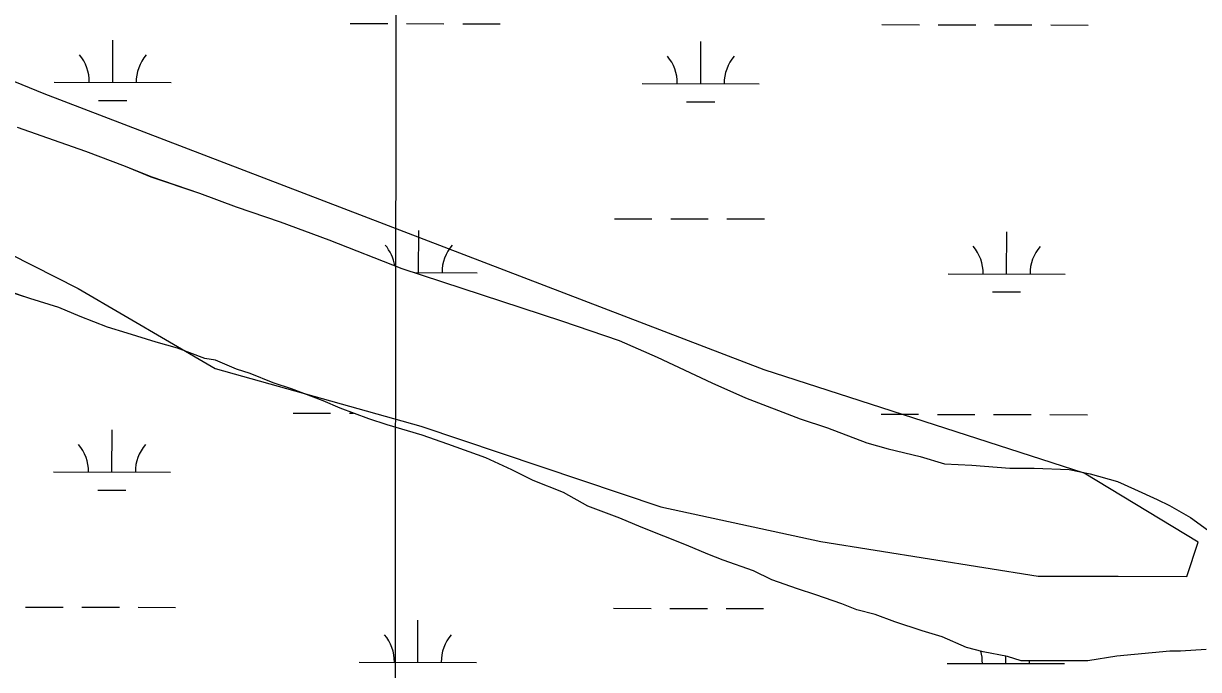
# Model space of a CAD drawing. Extents: x 3219052 to 3256913, y 800770 to 826146.
# Drawn here: x 3228161 to 3229164, y 820860 to 821411 of the extents above; entities that cross this region are included whole.
import ezdxf

# ---------------------------------------------------------------- set-up
doc = ezdxf.new("R2010")
doc.units = 0
for name, color, linetype in [('V-GRID-MAJR', 7, 'Continuous'), ('V-SITE-VEGE', 7, 'Continuous'), ('V-TOPO-SHOR', 7, 'Continuous'), ('V-WETL-SWMP', 7, 'Continuous')]:
    doc.layers.add(name, color=color, linetype=linetype)

msp = doc.modelspace()

# ---------------------------------------------------------------- linework, layer by layer
at = {"layer": 'V-GRID-MAJR'}
msp.add_spline([(3228457.14, 806177.393), (3228465.955, 812237.661), (3228474.772, 818299.872), (3228483.589, 824362.121), (3228483.592, 824364.024)], degree=3, dxfattribs=at)
at = {"layer": 'V-SITE-VEGE'}
for p, q in [((3228155.577, 821322.827), (3228191.911, 821309.99)), ((3228191.911, 821309.99), (3228213.97, 821302.29)), ((3228213.97, 821302.2899999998), (3228247.7090000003, 821289.4449999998)), ((3228247.7090000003, 821289.4449999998), (3228269.776, 821280.4500000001)), ((3228269.776, 821280.4500000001), (3228311.2970000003, 821266.335)), ((3228311.2970000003, 821266.3349999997), (3228342.441, 821254.7759999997)), ((3228342.441, 821254.7759999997), (3228380.071, 821241.9450000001)), ((3228380.071, 821241.9450000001), (3228421.596, 821226.5359999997)), ((3228421.596, 821226.5359999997), (3228483.8880000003, 821202.126)), ((3228483.8880000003, 821202.126), (3228620.127, 821157.232)), ((3228166.448, 821176.4109999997), (3228146.988, 821182.8239999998)), ((3228191.1, 821168.719), (3228166.448, 821176.4109999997)), ((3228209.27, 821161.006), (3228191.1, 821168.719)), ((3228232.631, 821152.0139999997), (3228209.27, 821161.006)), ((3228620.127, 821157.232), (3228669.435, 821140.5529999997)), ((3228249.497, 821146.8869999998), (3228232.631, 821152.0139999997)), ((3228274.148, 821139.1950000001), (3228249.497, 821146.8869999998)), ((3228292.31, 821134.073), (3228274.148, 821139.1950000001)), ((3228669.435, 821140.5529999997), (3228701.883, 821126.407)), ((3228315.669, 821125.0819999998), (3228292.31, 821134.073)), ((3228324.7460000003, 821123.8169999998), (3228315.669, 821125.0819999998)), ((3228701.883, 821126.407), (3228748.617, 821104.537)), ((3228342.916, 821116.104), (3228324.7460000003, 821123.8169999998)), ((3228354.596, 821112.2559999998), (3228342.916, 821116.104)), ((3228374.062, 821104.545), (3228354.596, 821112.2559999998)), ((3228389.633, 821099.415), (3228374.062, 821104.545)), ((3228748.617, 821104.537), (3228777.176, 821091.6730000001)), ((3228416.884, 821089.1399999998), (3228389.633, 821099.415)), ((3228431.162, 821082.709), (3228416.884, 821089.1399999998)), ((3228777.176, 821091.6730000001), (3228823.893, 821073.692)), ((3228455.818, 821073.7229999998), (3228431.162, 821082.709)), ((3228471.387, 821068.5919999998), (3228455.818, 821073.7229999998)), ((3228501.2260000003, 821059.62), (3228471.387, 821068.5920000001)), ((3228823.893, 821073.6919999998), (3228847.2460000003, 821065.993)), ((3228847.2460000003, 821065.993), (3228880.987, 821053.148)), ((3228523.285, 821051.92), (3228501.2260000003, 821059.62)), ((3228555.7260000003, 821040.3690000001), (3228523.285, 821051.92)), ((3228880.987, 821053.148), (3228899.151, 821048.0260000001)), ((3228899.151, 821048.0260000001), (3228926.389, 821041.6410000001)), ((3228577.793, 821030.076), (3228555.7260000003, 821040.3690000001)), ((3228926.389, 821041.6410000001), (3228947.148, 821035.23)), ((3228947.148, 821035.23), (3228970.481, 821034.0160000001)), ((3228970.481, 821034.0160000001), (3229002.89, 821031.534)), ((3228595.969, 821021.0639999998), (3228577.793, 821030.076)), ((3229002.89, 821031.5339999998), (3229023.626, 821031.6049999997)), ((3229023.626, 821031.6049999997), (3229053.4390000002, 821030.4119999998)), ((3229053.4390000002, 821030.4119999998), (3229071.597, 821026.5859999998)), ((3229071.597, 821026.5859999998), (3229094.948, 821020.1859999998)), ((3228621.9250000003, 821010.7859999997), (3228595.969, 821021.0639999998)), ((3229094.948, 821020.1859999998), (3229109.2290000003, 821013.7549999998)), ((3228642.702, 820999.1939999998), (3228621.9250000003, 821010.7859999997)), ((3229109.2290000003, 821013.7549999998), (3229128.697, 821004.748)), ((3229128.697, 821004.748), (3229139.082, 820999.601)), ((3228669.955, 820988.917), (3228642.702, 820999.194)), ((3229139.082, 820999.601), (3229157.262, 820989.296)), ((3228688.127, 820981.2039999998), (3228669.955, 820988.917)), ((3229157.262, 820989.296), (3229171.555, 820978.976)), ((3228727.059, 820965.7869999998), (3228688.127, 820981.2039999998)), ((3228745.231, 820958.0719999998), (3228727.059, 820965.7869999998)), ((3228758.207, 820952.9319999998), (3228745.231, 820958.0719999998)), ((3228784.16, 820943.949), (3228758.207, 820952.9319999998)), ((3228799.739, 820936.2259999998), (3228784.16, 820943.949)), ((3228821.798, 820928.5260000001), (3228799.739, 820936.2259999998)), ((3228837.369, 820923.393), (3228821.798, 820928.5260000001)), ((3228859.428, 820915.6950000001), (3228837.369, 820923.393)), ((3228872.406, 820910.554), (3228859.428, 820915.6950000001)), ((3228887.971, 820906.7209999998), (3228872.406, 820910.554)), ((3228904.842, 820900.2980000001), (3228887.971, 820906.7209999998)), ((3228928.198, 820892.6020000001), (3228904.842, 820900.2980000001)), ((3228945.063, 820887.475), (3228928.198, 820892.6020000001)), ((3228965.83, 820878.4739999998), (3228945.063, 820887.475)), ((3228980.1, 820874.637), (3228965.83, 820878.474)), ((3229000.85, 820870.819), (3228980.1, 820874.637)), ((3229139.5100000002, 820875.183), (3229094.163, 820871.1389999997)), ((3229148.583, 820875.2139999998), (3229139.5100000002, 820875.183)), ((3229170.611, 820876.5859999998), (3229148.583, 820875.2139999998)), ((3229012.526, 820866.9709999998), (3229000.85, 820870.819)), ((3229069.553, 820867.1669999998), (3229012.526, 820866.9709999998)), ((3229094.163, 820871.1389999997), (3229069.553, 820867.1669999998))]:
    msp.add_line(p, q, dxfattribs=at)
at = {"layer": 'V-TOPO-SHOR'}
msp.add_lwpolyline([(3227427.331484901, 821381.9311676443), (3227593.1652642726, 821342.5444583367), (3227788.2782674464, 821303.0963823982), (3227973.6724404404, 821283.1882445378), (3228110.206540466, 821234.1031605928), (3228207.701675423, 821185.0998988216), (3228324.675381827, 821116.5362434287), (3228500.2484469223, 821067.3693373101), (3228705.0598247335, 820998.621582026), (3228841.6348358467, 820969.0559806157), (3229027.0085532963, 820939.3881014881), (3229095.3267421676, 820939.2449126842), (3229153.885189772, 820939.1221794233), (3229163.7062976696, 820968.3809476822), (3229066.231618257, 821027.143950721), (3228793.1429626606, 821115.5543773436), (3228178.770195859, 821351.0768669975), (3227915.4821926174, 821458.9863206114), (3227788.6873783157, 821498.2912077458), (3227779.0094592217, 821537.3506283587), (3227749.8120575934, 821576.4509600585), (3227701.074717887, 821605.832461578), (3227652.316922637, 821625.4542218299), (3227359.7292400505, 821723.6653008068)], dxfattribs=at)
at = {"layer": 'V-WETL-SWMP'}
for p, q in [((3228439.862083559, 821411.2161468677), (3228471.862013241, 821411.1490778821)), ((3228487.8619780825, 821411.1155433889), (3228519.8619077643, 821411.0484744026)), ((3228535.8618726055, 821411.0149399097), (3228567.8618022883, 821410.9478709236)), ((3228893.769086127, 821410.2647984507), (3228925.76901581, 821410.1977294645)), ((3228941.768980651, 821410.1641949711), (3228973.7689103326, 821410.0971259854)), ((3228989.768875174, 821410.0635914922), (3229021.7688048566, 821409.996522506)), ((3229037.7687696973, 821409.962988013), (3229069.76869938, 821409.8959190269)), ((3228237.1641814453, 821360.8989174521), (3228237.2396318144, 821396.8988061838)), ((3228739.071078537, 821359.8469655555), (3228739.146528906, 821395.8468542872)), ((3228187.164291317, 821361.0037127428), (3228287.1640715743, 821360.7941221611)), ((3228689.071188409, 821359.9517608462), (3228789.070968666, 821359.7421702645)), ((3228225.131866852, 821345.4931160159), (3228249.131814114, 821345.4428142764)), ((3228727.0387639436, 821344.4411641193), (3228751.0387112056, 821344.3908623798)), ((3228155.5778639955, 821322.8222044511), (3228191.9108709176, 821309.9863976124)), ((3228191.9108709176, 821309.9863976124), (3228213.96987136, 821302.2864099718)), ((3228213.96987136, 821302.2864099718), (3228247.710872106, 821289.4414307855)), ((3228247.710872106, 821289.4414307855), (3228269.774872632, 821280.445445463)), ((3228269.774872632, 821280.445445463), (3228311.2958734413, 821266.3314680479)), ((3228311.2958734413, 821266.3314680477), (3228342.4408741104, 821254.7734867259)), ((3228342.4408741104, 821254.7734867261), (3228380.0698748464, 821241.9425072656)), ((3228380.0698748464, 821241.9425072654), (3228421.595875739, 821226.5325321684)), ((3228665.4213124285, 821244.5691785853), (3228697.4212421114, 821244.5021095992)), ((3228713.421206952, 821244.4685751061), (3228745.421136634, 821244.40150612)), ((3228761.4211014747, 821244.367971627), (3228793.4210311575, 821244.3009026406)), ((3228421.595875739, 821226.5325321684), (3228483.88987716, 821202.1225718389)), ((3228498.260369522, 821198.4894724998), (3228498.3358198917, 821234.4893612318)), ((3229000.167266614, 821197.4375206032), (3229000.2427169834, 821233.4374093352)), ((3228483.88987716, 821202.1225718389), (3228620.1278797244, 821157.2286434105)), ((3228494.8937007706, 821198.4965287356), (3228548.26025965, 821198.3846772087)), ((3228950.167376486, 821197.5423158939), (3229050.167156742, 821197.332725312)), ((3228166.4488795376, 821176.4076381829), (3228146.9868791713, 821182.8206279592)), ((3228191.099879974, 821168.7166503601), (3228166.4488795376, 821176.4076381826)), ((3228988.134952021, 821182.031719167), (3229012.134899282, 821181.9814174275)), ((3228209.2708804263, 821161.002662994), (3228191.099879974, 821168.7166503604)), ((3228232.630880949, 821152.0106775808), (3228209.2708804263, 821161.002662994)), ((3228620.1278797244, 821157.2286434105), (3228669.4338806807, 821140.5496700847)), ((3228249.496881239, 821146.8836856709), (3228232.630880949, 821152.0106775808)), ((3228274.147881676, 821139.1926978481), (3228249.496881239, 821146.8836856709)), ((3228292.309881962, 821134.0707058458), (3228274.147881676, 821139.1926978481)), ((3228669.4338806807, 821140.5496700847), (3228701.8838815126, 821126.4046933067)), ((3228315.6698824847, 821125.078720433), (3228292.309881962, 821134.0707058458)), ((3228324.745882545, 821123.8137221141), (3228315.6698824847, 821125.0787204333)), ((3228701.8838815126, 821126.4046933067), (3228748.6158828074, 821104.5327294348)), ((3228342.9168829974, 821116.0997347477), (3228324.745882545, 821123.8137221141)), ((3228354.594883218, 821112.2517408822), (3228342.9168829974, 821116.0997347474)), ((3228374.061883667, 821104.5427534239), (3228354.594883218, 821112.2517408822)), ((3228389.6318839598, 821099.4117616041), (3228374.061883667, 821104.5427534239)), ((3228748.6158828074, 821104.5327294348), (3228777.172883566, 821091.669750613)), ((3228416.8838845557, 821089.1367782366), (3228389.6318839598, 821099.4117616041)), ((3228431.1618849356, 821082.7057888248), (3228416.8838845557, 821089.1367782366)), ((3228777.172883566, 821091.669750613), (3228823.8918846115, 821073.6857797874)), ((3228391.1649542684, 821078.642778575), (3228423.1648839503, 821078.5757095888)), ((3228455.817885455, 821073.7188033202), (3228431.1618849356, 821082.705788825)), ((3228439.164848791, 821078.5421750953), (3228442.60463392, 821078.5349656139)), ((3228893.0718513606, 821077.5908266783), (3228925.071781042, 821077.5237576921)), ((3228941.071745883, 821077.4902231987), (3228973.0716755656, 821077.423154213)), ((3228989.0716404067, 821077.3896197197), (3229021.071570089, 821077.3225507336)), ((3229037.0715349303, 821077.2890162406), (3229069.071464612, 821077.2219472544)), ((3228236.466946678, 821028.2249456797), (3228236.542397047, 821064.2248344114)), ((3228471.387885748, 821068.5878115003), (3228455.817885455, 821073.7188033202)), ((3228501.2268862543, 821059.6178256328), (3228471.387885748, 821068.5878115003)), ((3228823.8918846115, 821073.6857797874), (3228847.2468850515, 821065.9897920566)), ((3228847.2468850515, 821065.9897920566), (3228880.987885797, 821053.1448128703)), ((3228523.2858866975, 821051.9178379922), (3228501.2268862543, 821059.6178256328)), ((3228555.7268873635, 821040.3648565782), (3228523.2858866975, 821051.9178379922)), ((3228880.987885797, 821053.1448128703), (3228899.149886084, 821048.0238208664)), ((3228899.149886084, 821048.0238208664), (3228926.3888864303, 821041.6368305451)), ((3228577.794887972, 821030.0718735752), (3228555.7268873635, 821040.3648565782)), ((3228926.3888864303, 821041.6368305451), (3228947.147886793, 821035.2278406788)), ((3228947.147886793, 821035.2278406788), (3228970.480886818, 821034.0118413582)), ((3228970.480886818, 821034.0118413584), (3229002.889886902, 821031.530843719)), ((3228186.467056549, 821028.3297409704), (3228286.4668368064, 821028.1201503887)), ((3228595.969888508, 821021.0618885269), (3228577.7948879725, 821030.0718735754)), ((3229002.889886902, 821031.5308437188), (3229023.6258868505, 821031.6028422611)), ((3229023.6258868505, 821031.6028422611), (3229053.438886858, 821030.4088424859)), ((3229053.438886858, 821030.4088424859), (3229071.596887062, 821026.5828481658)), ((3229071.596887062, 821026.5828481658), (3229094.9478874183, 821020.1828581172)), ((3228621.9258891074, 821010.7829052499), (3228595.969888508, 821021.0618885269)), ((3229094.9478874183, 821020.1828581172), (3229109.2258877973, 821013.7518687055)), ((3228224.4346320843, 821012.8191442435), (3228248.434579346, 821012.768842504)), ((3228642.7028898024, 820999.189924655), (3228621.925889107, 821010.7829052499)), ((3229109.2258877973, 821013.7518687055), (3229128.6968883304, 821004.7458835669)), ((3229128.6968883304, 821004.7458835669), (3229139.0828886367, 820999.5978921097)), ((3228669.954890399, 820988.9149412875), (3228642.7028898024, 820999.189924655)), ((3229139.0828886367, 820999.5978921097), (3229157.2628892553, 820989.2919093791)), ((3228688.125890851, 820981.2009539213), (3228669.954890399, 820988.9149412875)), ((3229157.2628892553, 820989.2919093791), (3229171.554889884, 820978.9729269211)), ((3228727.0598917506, 820965.7829790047), (3228688.125890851, 820981.2009539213)), ((3228745.230892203, 820958.0689916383), (3228727.0598917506, 820965.7829790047)), ((3228758.2088925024, 820952.9290000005), (3228745.230892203, 820958.0689916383)), ((3228784.1598930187, 820943.9460144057), (3228758.208892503, 820952.9290000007)), ((3228799.7388934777, 820936.2230272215), (3228784.1598930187, 820943.9460144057)), ((3228821.797893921, 820928.523039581), (3228799.7388934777, 820936.2230272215)), ((3228837.368894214, 820923.3920477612), (3228821.797893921, 820928.523039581)), ((3228859.4278946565, 820915.6920601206), (3228837.368894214, 820923.3920477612)), ((3228872.4058949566, 820910.5520684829), (3228859.4278946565, 820915.6920601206)), ((3228162.817180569, 820912.9471587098), (3228194.8171102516, 820912.8800897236)), ((3228210.8170750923, 820912.8465552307), (3228242.817004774, 820912.7794862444)), ((3228258.8169696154, 820912.7459517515), (3228290.8168992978, 820912.6788827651)), ((3228664.7240776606, 820911.8952068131), (3228696.7240073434, 820911.828137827)), ((3228712.723972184, 820911.7946033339), (3228744.723901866, 820911.7275343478)), ((3228760.723866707, 820911.6939998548), (3228792.7237963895, 820911.6269308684)), ((3228887.9708951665, 820906.7170743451), (3228872.4058949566, 820910.5520684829)), ((3228904.8418955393, 820900.2950847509), (3228887.9708951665, 820906.7170743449)), ((3228497.563134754, 820865.8155007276), (3228497.638585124, 820901.8153894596)), ((3228928.196895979, 820892.5990970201), (3228904.8418955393, 820900.2950847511)), ((3228945.062896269, 820887.4731051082), (3228928.196895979, 820892.5990970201)), ((3228965.8298967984, 820878.4721198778), (3228945.062896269, 820887.4731051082)), ((3228980.0998970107, 820874.6331258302), (3228965.8298967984, 820878.4721198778)), ((3229000.849897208, 820870.8161313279), (3228980.0998970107, 820874.6331258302)), ((3229139.51089661, 820875.1801146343), (3229094.1628969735, 820871.1361247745)), ((3229148.5828965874, 820875.2111139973), (3229139.51089661, 820875.1801146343)), ((3229170.6108964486, 820876.5831101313), (3229148.5828965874, 820875.2111139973)), ((3228447.563244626, 820865.9202960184), (3228547.5630248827, 820865.7107054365)), ((3228949.470141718, 820864.8683441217), (3229049.469921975, 820864.6587535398)), ((3228999.4700318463, 820864.763548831), (3228999.4832440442, 820871.0675292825)), ((3229012.526897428, 820866.9681374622), (3229000.849897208, 820870.8161313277)), ((3229069.5518972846, 820867.164133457), (3229012.526897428, 820866.9681374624)), ((3229094.1628969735, 820871.1361247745), (3229069.5518972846, 820867.164133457))]:
    msp.add_line(p, q, dxfattribs=at)
for centre, radius, start, end in [((3228181.922361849, 821361.4895031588), 35.24628790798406, 359.1080939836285, 40.65175231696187), ((3228292.407991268, 821361.2579351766), 35.246287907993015, 139.10808960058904, 180.65174793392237), ((3228683.8292589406, 821360.4375512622), 35.24628790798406, 359.1080939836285, 40.65175231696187), ((3228794.31488836, 821360.20598328), 35.246287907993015, 139.10808960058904, 180.65174793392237), ((3228443.0185499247, 821199.0800582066), 35.24628790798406, 8.829939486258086, 40.651752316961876), ((3228553.504179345, 821198.8484902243), 35.246287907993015, 139.10808960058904, 180.65174793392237), ((3228944.925447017, 821198.0281063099), 35.24628790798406, 359.1080939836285, 40.65175231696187), ((3229055.411076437, 821197.7965383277), 35.246287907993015, 139.10808960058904, 180.65174793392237), ((3228181.225127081, 821028.8155313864), 35.24628790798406, 359.1080939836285, 40.65175231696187), ((3228291.7107565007, 821028.5839634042), 35.246287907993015, 139.10808960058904, 180.65174793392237), ((3228442.321315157, 820866.4060864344), 35.24628790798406, 359.1080939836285, 40.65175231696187), ((3228552.8069445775, 820866.1745184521), 35.246287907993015, 139.10808960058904, 180.65174793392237), ((3228944.228212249, 820865.3541345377), 35.24628790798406, 359.1080939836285, 16.182278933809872), ((3229054.7138416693, 820865.1225665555), 35.246287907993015, 176.95938451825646, 180.65174793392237)]:
    msp.add_arc(centre, radius, start, end, dxfattribs=at)

doc.saveas('drawing.dxf')
